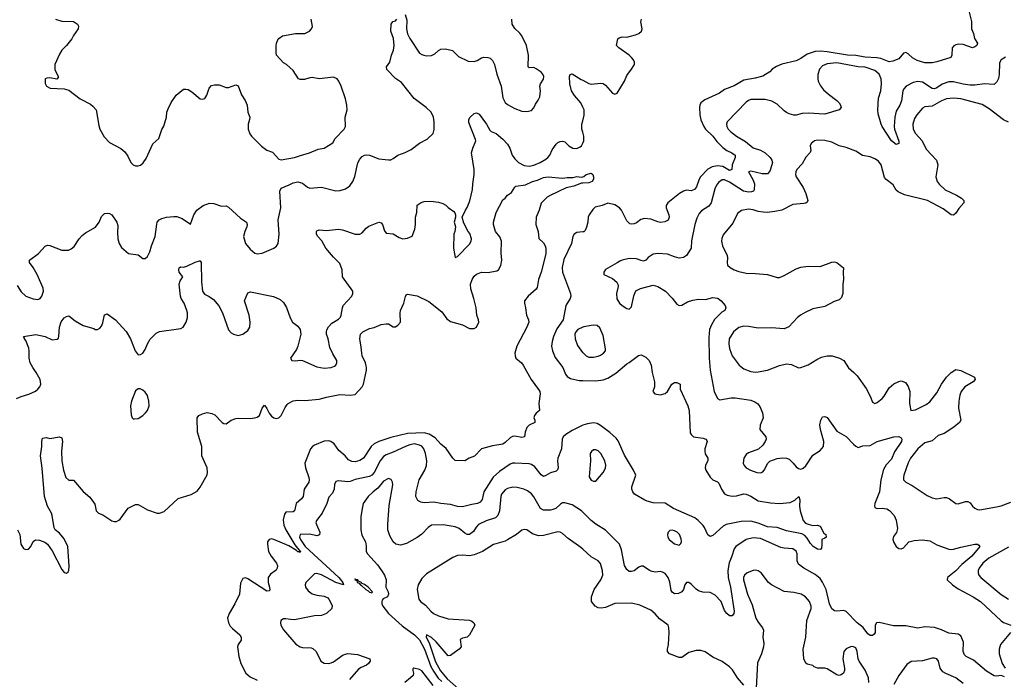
# Model space of a CAD drawing. Header units: inches. Extents: x 2001573 to 2220545, y 644482 to 846830.
# Tile 647 of 656: x 2145277 to 2153536, y 751238 to 756766. Entities that reach past the tile are written whole.
import ezdxf

# ---------------------------------------------------------------- set-up
doc = ezdxf.new("R2010")
doc.units = ezdxf.units.IN
doc.header["$MEASUREMENT"] = 0
doc.layers.add('C1745', color=7, linetype='Continuous')
doc.layers.add('C1755', color=7, linetype='Continuous')

msp = doc.modelspace()

# ---------------------------------------------------------------- linework, layer by layer
at = {"layer": 'C1745', "color": 5}
for points, elevation in [([(2148511.4, 756811.4), (2148523.6, 756763.6), (2148522.7, 756690), (2148528.7, 756648.7), (2148548.7, 756608.7), (2148630, 756486.7), (2148650, 756473.4), (2148668, 756468), (2148690, 756463.6), (2148730, 756466.5), (2148759.3, 756480.7), (2148790.8, 756509.2), (2148810, 756519.6), (2148850, 756523.1), (2148907.7, 756507.7), (2148958.3, 756458.3), (2149038.3, 756418.3), (2149090, 756416.5), (2149114.6, 756425.4), (2149150, 756447.6), (2149170, 756452.8), (2149204.7, 756450), (2149222.6, 756442.6), (2149244.2, 756424.2), (2149261.1, 756390), (2149279.5, 756310), (2149315.6, 756210), (2149330, 756110.8), (2149350, 756072.4), (2149370, 756056.5), (2149430, 756023.1), (2149490, 755999.5), (2149530, 755997), (2149570, 756006.4), (2149591.1, 756028.9), (2149602.3, 756057.7), (2149626.9, 756093.1), (2149639.2, 756120.8), (2149646.9, 756170), (2149641.3, 756210), (2149646.3, 756230), (2149671.4, 756268.6), (2149673.7, 756290), (2149665.3, 756310), (2149650, 756326.8), (2149610, 756354.7), (2149590, 756365.6), (2149550, 756362.7), (2149541.2, 756370), (2149546, 756470), (2149528, 756550), (2149488.7, 756630), (2149472.6, 756652.6), (2149430, 756693.3), (2149407.1, 756730), (2149404.2, 756770)], 260), ([(2145257.4, 754537.4), (2145290, 754485.5), (2145330, 754450.4), (2145390, 754427), (2145430, 754420.4), (2145450, 754430.5), (2145464.2, 754450), (2145476, 754490), (2145475.3, 754515.3), (2145423, 754630), (2145390, 754689.3), (2145359.3, 754730), (2145359.3, 754750), (2145434.5, 754805.5), (2145491.9, 754868.1), (2145510, 754875.5), (2145530, 754872.7), (2145630, 754834.4), (2145685.4, 754834.6), (2145710, 754844.9), (2145733.6, 754866.4), (2145776.2, 754930), (2145802, 754958), (2145830, 754980.5), (2145912.2, 755027.8), (2145944.5, 755070), (2145963.1, 755116.9), (2145990, 755141.6), (2146010, 755146), (2146030, 755142.4), (2146050, 755130.5), (2146093.4, 755070), (2146101.1, 755041.1), (2146097.6, 754982.4), (2146101.7, 754930), (2146110.3, 754890.3), (2146130, 754857.3), (2146190, 754807.7), (2146270, 754796), (2146310, 754766), (2146330, 754766), (2146350, 754782), (2146370, 754822), (2146382, 754870), (2146413, 754950), (2146426.3, 755053.7), (2146431.5, 755070), (2146447, 755090), (2146470, 755101.1), (2146510, 755111.3), (2146570, 755117.6), (2146595.8, 755115.8), (2146640.9, 755100.9), (2146710, 755052), (2146737, 755130), (2146762.4, 755170), (2146815.5, 755210), (2146870, 755228.2), (2146906.1, 755226.1), (2146970, 755203), (2147010, 755206.8), (2147030, 755194), (2147130, 755102.4), (2147178.8, 755070), (2147184.9, 755050), (2147182, 755030), (2147165.5, 754990), (2147155.5, 754950), (2147172.7, 754890), (2147210, 754843), (2147250, 754810.4), (2147270, 754804.9), (2147310, 754808.7), (2147410, 754850.5), (2147432.2, 754867.8), (2147445.6, 754890), (2147453.2, 754970), (2147444.4, 755090), (2147469, 755190), (2147458.6, 755330), (2147470, 755355.6), (2147538.8, 755381.2), (2147570, 755400.4), (2147610, 755406.5), (2147650, 755394.9), (2147690, 755363.7), (2147710, 755354.9), (2147810, 755363.6), (2147930, 755331.5), (2147965.2, 755334.8), (2148009.2, 755350), (2148046.6, 755373.4), (2148070.7, 755409.3), (2148088.3, 755451.7), (2148113.2, 755566.8), (2148130, 755598.4), (2148150, 755620.5), (2148170, 755630.6), (2148190, 755633.4), (2148210, 755630.5), (2148290, 755600.5), (2148370, 755590.5), (2148390, 755593), (2148410, 755601.6), (2148450, 755630.4), (2148510, 755652.2), (2148561.5, 755678.5), (2148629.7, 755730.3), (2148696.2, 755763.8), (2148746.2, 755813.8), (2148754.9, 755845.1), (2148754.7, 755910), (2148747.6, 755950), (2148727.7, 755990), (2148687.9, 756030), (2148586.1, 756106.1), (2148480.4, 756240.4), (2148430, 756274.7), (2148357.4, 756350), (2148353.3, 756370), (2148382.9, 756410), (2148395.9, 756470), (2148411.9, 756510), (2148418.2, 756550), (2148411.8, 756608.2), (2148389.8, 756670), (2148392.1, 756727.9), (2148408.2, 756751.8), (2148430, 756758), (2148442, 756770)], 260), ([(2145578, 756770), (2145630, 756754.9), (2145730, 756750.4), (2145762.8, 756730), (2145770, 756712), (2145766.8, 756690), (2145730, 756635.3), (2145715.3, 756604.7), (2145670.7, 756549.3), (2145631.3, 756510), (2145610, 756478), (2145571.3, 756390), (2145573.4, 756350), (2145600.7, 756290), (2145599.1, 756280.9), (2145590, 756269), (2145530, 756278), (2145504, 756276), (2145492, 756270), (2145491.6, 756231.6), (2145502, 756210), (2145531.6, 756191.6), (2145650, 756186.8), (2145690, 756174.8), (2145783.7, 756103.7), (2145870, 756057.6), (2145890, 756042.4), (2145917.6, 756010), (2145939.9, 755879.9), (2145950.4, 755850), (2145984.8, 755784.8), (2146030, 755736.3), (2146125.7, 755685.7), (2146158.3, 755658.3), (2146183.6, 755623.6), (2146210.2, 755570.2), (2146230, 755550.4), (2146250, 755541.1), (2146270, 755541.1), (2146292, 755548), (2146314.3, 755565.7), (2146338.2, 755601.8), (2146394.9, 755725.1), (2146443.7, 755770), (2146470, 755844.7), (2146487.2, 755872.8), (2146507.3, 755950), (2146511.8, 755990), (2146521.7, 756018.3), (2146546.5, 756073.5), (2146590, 756134.8), (2146650, 756184), (2146670, 756184.9), (2146690, 756180.5), (2146720.7, 756160.7), (2146790, 756102.8), (2146810, 756101), (2146830, 756106), (2146846.8, 756133.2), (2146867.5, 756192.5), (2146886, 756214), (2146910, 756220.7), (2146950, 756220.7), (2147010, 756198.8), (2147030, 756198.8), (2147090, 756221), (2147110, 756211.3), (2147136.7, 756136.7), (2147167.3, 756090), (2147184, 756050), (2147190.4, 755990), (2147206.4, 755950), (2147205.5, 755930), (2147194, 755890), (2147194, 755850), (2147207.3, 755810), (2147220.7, 755790), (2147306, 755706), (2147350, 755673), (2147396.7, 755656.7), (2147450, 755598.4), (2147470, 755590.6), (2147582, 755610), (2147631.3, 755628.7), (2147708.7, 755650), (2147779.5, 755680.5), (2147830, 755690.8), (2147904.7, 755735.3), (2147922.7, 755770), (2147999.7, 755850), (2148010.7, 755870), (2148006.9, 755950), (2148024, 756010), (2148022.3, 756050), (2148010, 756103.7), (2147973.6, 756210), (2147955.4, 756250), (2147940.5, 756270), (2147910, 756283.5), (2147790.2, 756269.8), (2147730, 756280.9), (2147710, 756279.7), (2147665.7, 756265.7), (2147630, 756265.7), (2147617.2, 756270), (2147570, 756342), (2147515.3, 756390), (2147490, 756405.2), (2147432.7, 756470), (2147427.8, 756490), (2147428.2, 756548.2), (2147431.3, 756570), (2147442.5, 756597.5), (2147451.5, 756610), (2147480.9, 756630), (2147590, 756650.3), (2147670, 756651.6), (2147707.6, 756670), (2147725.1, 756690), (2147733.2, 756710), (2147720.7, 756770)], 280), ([(2150000, 756034.6), (2149984, 756070), (2149931.3, 756130), (2149905.1, 756170), (2149891.5, 756230), (2149889.7, 756290.3), (2149893.2, 756306.8), (2149910, 756314), (2149985.8, 756265.8), (2150000, 756258.3)], 240), ([(2145250, 753590.4), (2145291, 753609), (2145353.6, 753626.4), (2145410, 753652.7), (2145429.7, 753670.3), (2145445.1, 753690), (2145453.3, 753710), (2145448, 753750), (2145416.9, 753810), (2145387.8, 753850), (2145366, 753890), (2145355.6, 753930), (2145356.9, 753990), (2145352.9, 754012.9), (2145330, 754078), (2145318, 754090), (2145318, 754098), (2145308.7, 754110), (2145411.7, 754128.3), (2145490, 754111.8), (2145550, 754082), (2145592.3, 754087.7), (2145602, 754098), (2145606.8, 754113.2), (2145611.8, 754190), (2145626.5, 754233.5), (2145650, 754266.8), (2145670, 754278.8), (2145690, 754284.7), (2145742, 754242), (2145810, 754202.4), (2145898, 754178), (2145910, 754170.8), (2145930, 754170.7), (2145950, 754181), (2145962.4, 754197.6), (2145975.1, 754224.9), (2145988.4, 754291.6), (2146010, 754302), (2146080.5, 754250), (2146170, 754153.4), (2146206, 754090), (2146244.9, 753990), (2146270, 753958), (2146290, 753961), (2146309.1, 753970.9), (2146330, 754002), (2146349.2, 754050), (2146371.9, 754088.1), (2146421.2, 754138.8), (2146450, 754153.4), (2146610, 754174), (2146630, 754178.8), (2146649.5, 754190.5), (2146674.7, 754230), (2146683.5, 754270), (2146683.9, 754310), (2146680.3, 754330), (2146656.9, 754390), (2146632.8, 754430), (2146627, 754450), (2146614.2, 754550), (2146622.8, 754577.2), (2146646, 754610), (2146615.1, 754650), (2146611.5, 754670), (2146614, 754686), (2146625.4, 754694.6), (2146650, 754693.4), (2146680.3, 754699.7), (2146750, 754734.4), (2146785.4, 754745.4), (2146790, 754746), (2146800.7, 754730), (2146801.3, 754570), (2146811.8, 754490), (2146826.5, 754466.5), (2146866.5, 754446.5), (2146901.6, 754421.6), (2146947.4, 754367.4), (2146979.6, 754310), (2147030, 754167.3), (2147050, 754142.4), (2147071, 754130), (2147110, 754120.4), (2147150, 754130.4), (2147190, 754160.3), (2147207.4, 754190), (2147210.6, 754230), (2147201, 754290), (2147163.7, 754410), (2147190, 754478), (2147213.6, 754486.4), (2147406.4, 754446.4), (2147461.1, 754421.1), (2147490, 754394.8), (2147513.8, 754353.8), (2147546.2, 754266.2), (2147566.8, 754230), (2147610, 754198), (2147630.5, 754170.5), (2147635.5, 754130), (2147610.3, 754029.7), (2147598.3, 754001.7), (2147548, 753930), (2147561, 753910), (2147590, 753906.4), (2147630, 753913.4), (2147650, 753910.5), (2147770, 753858), (2147830, 753846.3), (2147889.7, 753850.3), (2147917.2, 753862.8), (2147928.2, 753871.8), (2147938.4, 753890), (2147936.9, 753910), (2147904.5, 753964.5), (2147879.1, 754019.1), (2147865.1, 754090), (2147852, 754130), (2147849.8, 754150), (2147853.6, 754166.4), (2147867, 754193), (2147896.5, 754223.5), (2147950, 754256), (2147967.1, 754272.9), (2147974.8, 754290), (2147983.8, 754350), (2147990.9, 754370), (2148063, 754450), (2148072.8, 754470), (2148071.2, 754490), (2147983.9, 754610), (2147983, 754670), (2147962.7, 754722.7), (2147910, 754775.1), (2147845.6, 754850), (2147812.2, 754912.2), (2147777, 754950), (2147767.6, 754970), (2147765.6, 754990), (2147770, 754996.3), (2147790, 755004.4), (2147850, 755000.4), (2147950, 755010.4), (2147984.8, 755004.8), (2148090, 754968.2), (2148130, 754968), (2148150, 754979.1), (2148182.3, 755017.7), (2148204.7, 755035.3), (2148290, 755070.4), (2148310, 755064), (2148320.5, 755050), (2148337.3, 754997.3), (2148350, 754978), (2148410, 754971), (2148459.8, 754939.8), (2148490, 754931), (2148530, 754936), (2148570, 754951.3), (2148592, 755010), (2148598.4, 755050), (2148597.6, 755110), (2148607.3, 755150), (2148610, 755211.3), (2148644.8, 755235.2), (2148670, 755242), (2148724.5, 755244.5), (2148790, 755236.3), (2148825.2, 755225.2), (2148850.6, 755210.6), (2148870, 755191.3), (2148918, 755158), (2148926.4, 755146.4), (2148932, 755130), (2148932, 755110), (2148922.8, 755070), (2148931.3, 755030), (2148926, 754990), (2148918, 754970), (2148917.3, 754850), (2148930, 754774), (2148950, 754781), (2149050, 754884.9), (2149062.9, 754910), (2149067, 754930), (2149053.3, 754973.3), (2149039, 754990), (2149002, 755062), (2148988, 755110), (2149015.3, 755170), (2149030, 755192), (2149051.8, 755248.2), (2149076.1, 755343.9), (2149078, 755390), (2149089.8, 755470.2), (2149088.9, 755511.1), (2149065.8, 755650), (2149076.8, 755690), (2149102.2, 755750), (2149101.7, 755761.7), (2149043.7, 755903.7), (2149044.2, 755930), (2149056.5, 755950), (2149090, 755979.2), (2149110, 755986.5), (2149130, 755975.3), (2149191.8, 755890), (2149219.8, 755839.8), (2149231, 755830), (2149273.1, 755813.1), (2149330, 755765.3), (2149370, 755723.1), (2149387.9, 755690), (2149407.9, 755630), (2149430, 755600.3), (2149460.4, 755570), (2149510, 755543.1), (2149550, 755539.1), (2149590, 755547.8), (2149644, 755570), (2149690, 755597.1), (2149708.5, 755610), (2149723.5, 755630), (2149743.8, 755676.2), (2149776.6, 755723.4), (2149790, 755735.8), (2149810, 755745.3), (2149830, 755747), (2149850, 755741.6), (2149882.4, 755710), (2149916, 755690), (2149950, 755686.7), (2149978.7, 755701.3), (2149990, 755710.5), (2150000, 755730.6)], 240), ([(2150000, 755824), (2149992.7, 755850), (2149992.3, 755890), (2150000, 755919.1)], 240), ([(2145257.6, 752490), (2145278.7, 752450), (2145288.2, 752370), (2145310, 752334.8), (2145330, 752325.5), (2145350, 752328.4), (2145371.6, 752350), (2145390, 752391.3), (2145410, 752406.8), (2145444.5, 752404.5), (2145487.5, 752387.5), (2145510.4, 752370.4), (2145550, 752314.8), (2145630, 752157.3), (2145650, 752134), (2145670, 752126.8), (2145682.7, 752137.3), (2145689.4, 752150.6), (2145693.1, 752186.9), (2145680.4, 752350), (2145650, 752415.1), (2145610, 752461.6), (2145575.1, 752490), (2145566, 752506), (2145549.7, 752610), (2145543.5, 752630), (2145509.8, 752689.8), (2145486, 752770), (2145466.4, 753006.4), (2145452, 753110), (2145462.7, 753190), (2145462, 753230), (2145470, 753258.8), (2145503.5, 753263.5), (2145530, 753256), (2145610, 753270.4), (2145630, 753261), (2145636.4, 753230), (2145627.2, 753150), (2145630.3, 753070), (2145645, 752990), (2145665.7, 752930), (2145690, 752907.3), (2145730, 752906), (2145810, 752810.4), (2145865.3, 752765.3), (2145906.7, 752706.7), (2145919.5, 752650), (2145937.3, 752630), (2145975.1, 752615.1), (2146050, 752566.8), (2146070, 752560.7), (2146090, 752560.7), (2146109.5, 752570.5), (2146119.1, 752580.9), (2146187.7, 752672.3), (2146250, 752702.8), (2146270, 752702.8), (2146350, 752658.8), (2146430, 752631.3), (2146450, 752631.3), (2146490, 752644.7), (2146607.5, 752752.5), (2146714.5, 752785.5), (2146766, 752814), (2146791.5, 752848.5), (2146848.4, 752951.6), (2146852.8, 752970), (2146848.4, 753010), (2146804.7, 753110), (2146806, 753190), (2146767.4, 753310), (2146767, 753430), (2146779, 753450), (2146810, 753464), (2146850, 753474), (2146890, 753466.8), (2146914.4, 753454.4), (2146974.8, 753390), (2146990, 753381.6), (2147010, 753379.5), (2147051.5, 753408.5), (2147090, 753423.6), (2147113.2, 753426.8), (2147210, 753424.3), (2147250, 753428.5), (2147270, 753435.6), (2147288, 753450), (2147310, 753511.3), (2147330, 753534), (2147350, 753507.3), (2147368.5, 753468.5), (2147390, 753442.4), (2147410, 753428.2), (2147430, 753423.8), (2147450, 753428.2), (2147470, 753448), (2147502.9, 753517.1), (2147520, 753540), (2147530, 753550.3), (2147570, 753571.8), (2147610, 753576.5), (2147670, 753574), (2147790, 753585.7), (2147850, 753603.1), (2147963.4, 753623.4), (2148050, 753619.5), (2148090, 753624), (2148149.6, 753690), (2148160.5, 753710), (2148185.7, 753830), (2148186.6, 753850), (2148177.9, 753890), (2148150.5, 753950), (2148145.9, 753970), (2148142.3, 754022.3), (2148129.6, 754090), (2148135.1, 754130), (2148155.1, 754150), (2148210, 754179.3), (2148250, 754185.5), (2148310, 754212.2), (2148350, 754218.4), (2148370, 754216.4), (2148410.6, 754190.6), (2148430, 754190.6), (2148450, 754204.9), (2148470, 754232), (2148467.6, 754307.6), (2148472, 754330), (2148499.8, 754390), (2148513.6, 754446.4), (2148520.1, 754459.9), (2148530, 754466.8), (2148610, 754453.1), (2148710, 754403.1), (2148818.2, 754318.2), (2148860.4, 754260.4), (2148890, 754237), (2148990, 754208.9), (2149050, 754178.7), (2149090, 754177), (2149110, 754188.5), (2149129.7, 754230), (2149126.9, 754250), (2149112.2, 754290), (2149106.2, 754350), (2149087.4, 754430), (2149061.4, 754510), (2149058.3, 754550), (2149072.8, 754590), (2149090, 754615.8), (2149110, 754633.4), (2149150, 754650.3), (2149207.8, 754647.8), (2149278, 754662), (2149293.7, 754670), (2149314.2, 754705.8), (2149321.1, 754750), (2149314.8, 754810), (2149318, 754910), (2149305.2, 754945.2), (2149268.8, 754990), (2149252.6, 755050), (2149251.3, 755070), (2149274, 755150), (2149330, 755256), (2149350, 755271), (2149370, 755294.8), (2149402.5, 755317.5), (2149430, 755362.8), (2149439, 755370), (2149518.9, 755381.1), (2149579.3, 755410), (2149619.8, 755420.2), (2149670, 755443.7), (2149710.3, 755450.3), (2149830, 755437.1), (2149870, 755444.4), (2149917, 755443), (2149950, 755451.3), (2149990, 755446), (2150000, 755449)], 220), ([(2150000, 755396.3), (2149990, 755396), (2149924.7, 755370), (2149862.2, 755357.8), (2149725.8, 755294.2), (2149701.4, 755278.6), (2149651.1, 755228.9), (2149635.6, 755170), (2149609.2, 755110.8), (2149605.6, 755050), (2149626.7, 754990), (2149632, 754932), (2149670, 754894.9), (2149684.3, 754870), (2149690.1, 754850.1), (2149690, 754805.2), (2149652.6, 754650), (2149630.1, 754590), (2149618.3, 754521.7), (2149610, 754507.1), (2149540.9, 754450), (2149512.2, 754410), (2149510.4, 754390), (2149520.9, 754350), (2149528.9, 754290), (2149545.3, 754250), (2149547.2, 754230), (2149531.6, 754190), (2149445.8, 754030), (2149431.7, 753970), (2149432, 753950), (2149439.3, 753930), (2149485.5, 753890), (2149501.6, 753870), (2149567, 753750), (2149630, 753667.3), (2149639.5, 753650), (2149643.1, 753630), (2149630.4, 753550), (2149636, 753490), (2149610, 753468.7), (2149596, 753450), (2149591, 753430), (2149598, 753410), (2149598.8, 753390), (2149550, 753367.3), (2149531.6, 753348.4), (2149517.6, 753310), (2149510.4, 753269.6), (2149490, 753265.1), (2149430, 753274.7), (2149410, 753273.3), (2149390, 753262.4), (2149350, 753221.6), (2149330.2, 753209.8), (2149244.3, 753195.7), (2149151.2, 753168.8), (2149092.1, 753107.9), (2149048.6, 753091.4), (2149010, 753069.3), (2148930, 753072.7), (2148910, 753092), (2148853.1, 753173.1), (2148810, 753209.7), (2148761.6, 753261.6), (2148711.9, 753291.9), (2148670, 753303.6), (2148530, 753297.7), (2148390, 753263.6), (2148290, 753232), (2148251.1, 753210), (2148226.4, 753190), (2148161.5, 753090), (2148130, 753072.4), (2148090, 753060.7), (2148061.8, 753061.8), (2148036.2, 753076.2), (2148006, 753110), (2147955, 753155), (2147915.5, 753210), (2147887.8, 753230), (2147870, 753236.1), (2147830, 753234.2), (2147750, 753200.8), (2147733.2, 753190), (2147717.4, 753170), (2147668.8, 753050), (2147673.2, 753010), (2147701.5, 752930), (2147704.3, 752910), (2147701.6, 752890), (2147664.7, 752830), (2147655.8, 752770), (2147642.3, 752750), (2147597.2, 752710), (2147581.6, 752650), (2147570, 752642), (2147510, 752639.5), (2147498.9, 752621.1), (2147487.1, 752572.9), (2147492.6, 752530), (2147510.8, 752490), (2147585.7, 752365.7), (2147633.2, 752306.8), (2147630, 752300.7), (2147625.6, 752305.6), (2147610, 752305.9), (2147598.4, 752318.4), (2147535.1, 752355.1), (2147410, 752408.2), (2147390, 752413.7), (2147370.3, 752409.7), (2147357, 752390), (2147354.6, 752370), (2147365.2, 752310), (2147385.4, 752270), (2147430.1, 752210.1), (2147439.2, 752190), (2147438.2, 752170), (2147427.3, 752152.7), (2147380, 752120), (2147361.2, 752090), (2147360.7, 752050), (2147373.4, 752010), (2147374.7, 751985.3), (2147370, 751978), (2147350, 751976.3), (2147190, 752079.7), (2147170, 752087.3), (2147150, 752083.7), (2147130, 752042), (2147120.3, 751950), (2147082.8, 751870), (2147033.8, 751790), (2147020.3, 751750), (2147030, 751710.8), (2147043.7, 751683.7), (2147062.2, 751662.2), (2147122.4, 751610), (2147134.6, 751590), (2147134, 751566), (2147110.5, 751530), (2147103.8, 751510), (2147106, 751490), (2147115.8, 751430), (2147132.2, 751370), (2147174, 751290), (2147210, 751259.5), (2147270, 751230.3)], 220), ([(2150000, 754988.4), (2149950, 754983.7), (2149927.7, 754970), (2149918, 754950), (2149906.7, 754890), (2149842.3, 754757.7), (2149828.2, 754690), (2149830.2, 754650.2), (2149897.4, 754470), (2149900.3, 754450), (2149894.4, 754430), (2149857.6, 754370), (2149834.7, 754250), (2149783.5, 754176.5), (2149755.9, 754110), (2149743.2, 754070), (2149739, 754030), (2149746.7, 753990), (2149770, 753935.5), (2149833.1, 753850), (2149855.3, 753795.3), (2149870, 753774.4), (2149898.2, 753758.2), (2149970, 753743.5), (2150000, 753742.4)], 240), ([(2150000, 754188.1), (2149959.5, 754170), (2149941.3, 754150), (2149934.4, 754130), (2149936.2, 754090), (2149956.5, 754036.5), (2149998, 753978), (2150000, 753976.2)], 260), ([(2150000, 753366.8), (2149990, 753363.5), (2149910, 753323.5), (2149857, 753290), (2149834.9, 753270), (2149826.3, 753250), (2149821.7, 753170), (2149791.6, 753090), (2149789, 753070), (2149793.4, 753010), (2149787.4, 752992.6), (2149777.1, 752982.9), (2149730, 752968.5), (2149690, 752945.1), (2149670, 752938.7), (2149650, 752951.5), (2149597.6, 753017.6), (2149570, 753037.4), (2149550, 753043.1), (2149430, 753049.7), (2149410, 753048.5), (2149390, 753041), (2149301.5, 752978.5), (2149247.8, 752932.2), (2149170.2, 752810), (2149155.1, 752744.9), (2149139.1, 752720.9), (2149116, 752710), (2149070, 752703.7), (2148990, 752684), (2148950, 752684.6), (2148890, 752703.5), (2148810, 752709.8), (2148750, 752721.1), (2148670, 752715.8), (2148642, 752722), (2148616.8, 752736.8), (2148599.8, 752770), (2148601.8, 752810), (2148628.8, 752910), (2148674.2, 752990), (2148689.8, 753030), (2148691.5, 753070), (2148680.7, 753130), (2148667, 753170), (2148650.3, 753190.3), (2148630, 753201.4), (2148589.9, 753209.9), (2148550, 753202.9), (2148513.1, 753190), (2148410, 753141.2), (2148350, 753118.5), (2148330, 753104.8), (2148301.8, 753070), (2148251.4, 752970), (2148230, 752947.9), (2148210, 752937.5), (2148090.9, 752910.9), (2148050, 752896.2), (2148030, 752893.7), (2147950, 752900.5), (2147930, 752894.5), (2147917.6, 752870), (2147914, 752830), (2147902.3, 752797.7), (2147870, 752763.7), (2147852.9, 752710), (2147815.3, 752630), (2147765.8, 752570), (2147762.6, 752550), (2147765.9, 752534.1), (2147793.5, 752470), (2147792.7, 752447.3), (2147770, 752440.3), (2147710, 752452.7), (2147628.7, 752450), (2147623.9, 752430), (2147632.3, 752410), (2147671.9, 752350), (2147953.3, 752090), (2147988.8, 752050), (2147993.4, 752030), (2147929.9, 752049.9), (2147810, 752114.2), (2147770, 752125.3), (2147750, 752120.5), (2147678, 752050), (2147670.5, 752030), (2147675.5, 752010), (2147698, 751978), (2147730, 751954.4), (2147770, 751942), (2147830, 751934.9), (2147860.5, 751920.5), (2147871, 751910), (2147897.1, 751857.1), (2147896.3, 751830), (2147850.2, 751789.8), (2147810, 751772), (2147750, 751768.6), (2147583, 751737), (2147550, 751737.7), (2147510, 751745.4), (2147490, 751743), (2147468.4, 751730), (2147464.2, 751710), (2147468.8, 751690), (2147490, 751653), (2147593.3, 751533.3), (2147630, 751510.4), (2147650, 751504.9), (2147721.6, 751501.6), (2147737, 751497), (2147763, 751470), (2147803.8, 751390), (2147830, 751372.4), (2147870, 751370.4), (2147890, 751374.9), (2147910, 751384.2), (2147990, 751443.6), (2148030, 751454.9), (2148110, 751445.2), (2148214.8, 751410), (2148218, 751390), (2148203.7, 751370), (2148185.4, 751354.6), (2148142.8, 751337.2), (2148118.5, 751321.5), (2148043.6, 751236.4)], 240), ([(2150000, 752639.7), (2149990, 752649.7), (2149910, 752698.9), (2149850, 752715.8), (2149830, 752715.8), (2149813.3, 752706.7), (2149773.1, 752670), (2149750, 752659.8), (2149730, 752655.4), (2149670, 752656.2), (2149644.5, 752670), (2149590, 752766.9), (2149570, 752790.9), (2149537, 752817), (2149506.6, 752830), (2149450, 752845.5), (2149412.2, 752847.8), (2149370, 752837.2), (2149350, 752824.4), (2149319.6, 752790), (2149312.3, 752770), (2149301, 752650), (2149288.4, 752610), (2149268.9, 752590), (2149190, 752566.9), (2149126, 752534), (2149105.9, 752514.1), (2149082.3, 752477.7), (2149050, 752452.6), (2149030, 752452.6), (2149010, 752463.5), (2148962.3, 752502.3), (2148930, 752515.9), (2148830, 752532.7), (2148731.9, 752528.1), (2148703.1, 752510), (2148650, 752453), (2148610, 752426), (2148523, 752377), (2148470, 752362), (2148431, 752371), (2148410, 752389.6), (2148380.9, 752440.9), (2148366.4, 752490), (2148364.4, 752535.6), (2148375.4, 752695.4), (2148407.5, 752867.5), (2148405.1, 752890), (2148393.2, 752913.2), (2148370, 752921.3), (2148330, 752898.9), (2148280.9, 752839.1), (2148241.7, 752810), (2148200.3, 752770), (2148159.5, 752710), (2148148.9, 752670), (2148139.3, 752600.7), (2148137.3, 752490), (2148146.4, 752446.4), (2148178.7, 752390), (2148184.7, 752355.3), (2148183.8, 752310), (2148193.4, 752290), (2148277.2, 752197.2), (2148312.7, 752150), (2148337.1, 752110), (2148350.4, 752070), (2148348.8, 752010), (2148367.4, 751970), (2148371.5, 751950), (2148362.4, 751930), (2148327.3, 751912.7), (2148318.3, 751901.7), (2148313.7, 751890), (2148314.4, 751870), (2148322.5, 751850), (2148371.3, 751790), (2148486.4, 751686.4), (2148590, 751608.9), (2148630, 751569.1), (2148672.4, 751490), (2148726.1, 751346.1), (2148746.8, 751306.8), (2148788.3, 751248.3), (2148817.9, 751217.9)], 260), ([(2150000, 752328.1), (2149983.2, 752343.2), (2149878.3, 752418.3), (2149830, 752460.5), (2149810, 752471.2), (2149790, 752474.7), (2149670, 752444), (2149630, 752440.4), (2149577.6, 752457.6), (2149530, 752489.4), (2149510, 752492.3), (2149490, 752486.6), (2149443, 752450), (2149370, 752405.3), (2149350, 752395.6), (2149251.4, 752368.6), (2149160.5, 752310), (2149090, 752280.3), (2149050, 752271.7), (2148990, 752277.2), (2148950, 752275.8), (2148910, 752259.7), (2148690, 752122), (2148650, 752082.4), (2148620.9, 752030), (2148610.3, 751990), (2148624.9, 751910), (2148639.1, 751890), (2148680.3, 751860.3), (2148724.4, 751810), (2148748, 751790), (2148790, 751770.3), (2148870, 751744.4), (2149050, 751732.4), (2149070, 751724), (2149086.8, 751710), (2149094, 751690), (2149051, 751609), (2149030, 751591.5), (2148990, 751582.4), (2148973, 751570), (2148981.3, 751510), (2148962.8, 751490), (2148890, 751437.2), (2148870, 751433.1), (2148770.8, 751550.8), (2148730, 751587.8), (2148690, 751609.3), (2148686.8, 751593.2), (2148714, 751534), (2148764.6, 751384.6), (2148807.4, 751307.4), (2148862.3, 751242.3), (2148957.3, 751157.3)], 280), ([(2148746, 751186), (2148650, 751309.7), (2148630, 751319.7), (2148582, 751330), (2148576, 751324), (2148574, 751310), (2148580.5, 751290), (2148576.3, 751270), (2148556.3, 751250), (2148506.8, 751210)], 260)]:
    msp.add_lwpolyline(points, dxfattribs=dict(at, elevation=elevation))
for points, elevation in [([(2146270, 753673.2), (2146250, 753655.3), (2146216, 753570), (2146207.8, 753530), (2146213.4, 753453.4), (2146221, 753430), (2146230, 753421), (2146239.8, 753419.8), (2146270, 753424), (2146311.4, 753448.6), (2146333.2, 753470), (2146350, 753491.3), (2146362, 753530), (2146361.3, 753570), (2146350, 753616), (2146330, 753644.5), (2146310, 753662), (2146287.3, 753672.7)], 240), ([(2148090, 752079), (2148088, 752070), (2148105.8, 752065.8), (2148109.3, 752050), (2148124.6, 752044.6), (2148130, 752034.9), (2148134.6, 752034.6), (2148134, 752030), (2148144.8, 752024.8), (2148179.6, 751990), (2148199.4, 751979.4), (2148210, 751967.8), (2148230, 751962.4), (2148236.3, 751970), (2148199.7, 752010), (2148170, 752032.9), (2148144.4, 752044.4), (2148143.6, 752050), (2148120.3, 752060.3), (2148114.7, 752070), (2148093.3, 752073.3)], 260)]:
    msp.add_lwpolyline(points, close=True, dxfattribs=dict(at, elevation=elevation))
at = {"layer": 'C1755', "color": 5}
for points, elevation in [([(2153241, 756830), (2153262, 756750), (2153262, 756690), (2153278, 756650), (2153286, 756610), (2153310.4, 756570), (2153304.4, 756550), (2153290, 756538), (2153270, 756531.3), (2153190, 756558.5), (2153150, 756561), (2153130, 756556.9), (2153112.6, 756547.4), (2153097.6, 756530), (2153096.5, 756470), (2153087.3, 756450), (2152970, 756412.7), (2152930, 756404.4), (2152870, 756405.2), (2152804.9, 756424.9), (2152766.5, 756446.5), (2152730, 756479.7), (2152710, 756491.5), (2152690, 756485.2), (2152650, 756439), (2152600.7, 756419.3), (2152570, 756412.3), (2152499.9, 756439.9), (2152467.7, 756447.7), (2152368.5, 756451.5), (2152290, 756466.5), (2152219.3, 756470), (2152050, 756497), (2151990, 756501.9), (2151950, 756499.1), (2151883.3, 756476.7), (2151830, 756442.2), (2151790, 756422.6), (2151670, 756392.6), (2151624.5, 756375.5), (2151590, 756352.3), (2151568.4, 756330), (2151510, 756293.8), (2151445, 756275), (2151350, 756260.3), (2151270, 756212.1), (2151190, 756181), (2151148.2, 756150), (2151025.3, 756094.7), (2150991.6, 756070), (2150981.2, 756050), (2150978.4, 756030), (2150981, 755970), (2150990, 755926.4), (2151016, 755870), (2151030.2, 755850), (2151090, 755790.2), (2151125.1, 755745.1), (2151174.6, 755694.6), (2151209.1, 755669.1), (2151250, 755649.2), (2151277.3, 755630), (2151279.3, 755610), (2151252.8, 755550), (2151250, 755509.4), (2151230, 755501.5), (2151175.3, 755535.3), (2151130, 755542), (2151086.4, 755533.6), (2151050, 755512.2), (2150988, 755450), (2150976.9, 755430), (2150955.3, 755364.7), (2150937.9, 755342.1), (2150910, 755332.2), (2150870, 755336.3), (2150843.7, 755330), (2150811.7, 755310), (2150714.9, 755230), (2150700.4, 755210), (2150698.7, 755190), (2150722, 755130), (2150723.8, 755110), (2150715.1, 755084.9), (2150687.8, 755072.2), (2150652.1, 755067.9), (2150630, 755070.8), (2150570, 755095.4), (2150519, 755101), (2150487.4, 755092.6), (2150450, 755063.5), (2150430, 755054.7), (2150410, 755051.3), (2150394.5, 755054.5), (2150370, 755081.6), (2150325.8, 755170), (2150307.4, 755190), (2150270, 755214.6), (2150210, 755227.4), (2150164, 755210), (2150105.1, 755194.9), (2150083.6, 755176.4), (2150053.6, 755130), (2150046, 755110), (2150042.8, 755070), (2150032.6, 755027.4), (2150019.2, 755000.8), (2150010, 754989.3), (2150000, 754988.4)], 240), ([(2150000, 756258.3), (2150050, 756232), (2150070, 756227.2), (2150150, 756234.4), (2150170, 756230.4), (2150190, 756216.3), (2150250, 756150.8), (2150270, 756141), (2150290, 756151), (2150349.2, 756250), (2150370, 756298), (2150409.5, 756350.5), (2150432.7, 756390), (2150432.7, 756410), (2150426, 756430), (2150409.4, 756450), (2150389.3, 756470), (2150304, 756530), (2150284, 756550), (2150293.6, 756606.4), (2150305.4, 756614.6), (2150330, 756621.6), (2150370, 756621.1), (2150441.4, 756638.6), (2150469.3, 756650), (2150492.3, 756670), (2150497.6, 756690), (2150488.3, 756748.3), (2150492.8, 756770)], 240), ([(2153546.9, 756453.1), (2153510.3, 756429.7), (2153494.4, 756405.6), (2153491.8, 756308.2), (2153485.8, 756274.2), (2153474.4, 756245.6), (2153450, 756222), (2153370, 756229.8), (2153290, 756217.9), (2153250, 756219), (2153190, 756226.7), (2153110, 756244.7), (2153070, 756244.7), (2153013.7, 756226.3), (2152970, 756195), (2152950, 756187.2), (2152930, 756190.8), (2152850, 756241.8), (2152810, 756248.2), (2152770, 756238.9), (2152713.8, 756210), (2152695.2, 756190), (2152684.6, 756170), (2152673.8, 756086.2), (2152660.7, 756050), (2152630, 755998.7), (2152616.8, 755950), (2152612.1, 755872.1), (2152615, 755850), (2152652.1, 755747.9), (2152650, 755728.7), (2152630, 755719.3), (2152590, 755752.3), (2152511.6, 755870), (2152501.8, 755890), (2152478.2, 755978.2), (2152474, 756010), (2152479.5, 756110), (2152499.6, 756170), (2152506.7, 756230), (2152504, 756270), (2152485.8, 756310), (2152450, 756339.9), (2152370, 756369.2), (2152310, 756372.2), (2152130, 756404.3), (2152050, 756397.3), (2152010, 756379.8), (2151987, 756353), (2151971.8, 756308.2), (2151971, 756271), (2151975.6, 756250), (2151993.2, 756213.2), (2152018.9, 756178.9), (2152061.1, 756141.1), (2152131.7, 756090), (2152150.3, 756070), (2152163.1, 756050), (2152167.7, 756030), (2152150.8, 756010), (2152030, 755974.3), (2151890, 755984.1), (2151839.9, 755980.1), (2151790, 755966.6), (2151770, 755966.6), (2151730, 755976.9), (2151710, 755988.4), (2151690, 756002), (2151630, 756059.2), (2151584.9, 756084.9), (2151530, 756098.5), (2151410, 756096.2), (2151390, 756089.8), (2151370, 756075), (2151212.2, 755910), (2151205.7, 755890), (2151209, 755870), (2151220.3, 755850), (2151239.6, 755830), (2151290.3, 755790), (2151365.1, 755745.1), (2151430, 755692.7), (2151490, 755673.9), (2151529.1, 755650), (2151573.2, 755610), (2151586.9, 755590), (2151590.8, 755570), (2151587.1, 755550), (2151570, 755497), (2151550, 755473.3), (2151504.8, 755475.2), (2151410, 755496.8), (2151390.7, 755490), (2151427.3, 755427.3), (2151440.6, 755390), (2151438.6, 755341.4), (2151431.7, 755330), (2151416.5, 755323.5), (2151390, 755321.3), (2151349.1, 755329.1), (2151230, 755405.4), (2151190, 755423.2), (2151170, 755423.1), (2151138.7, 755401.3), (2151121.4, 755378.6), (2151108, 755350), (2151078.3, 755230), (2151056.4, 755203.6), (2150996.2, 755163.8), (2150977.8, 755142.2), (2150956, 755104), (2150940.1, 755050), (2150911.5, 754911.5), (2150909, 754851), (2150870.2, 754789.8), (2150846.4, 754773.6), (2150810, 754768.5), (2150770, 754777.6), (2150710, 754800.4), (2150630, 754807.8), (2150590, 754800.7), (2150550, 754772.3), (2150530.4, 754749.6), (2150510, 754743.7), (2150490, 754746.6), (2150450, 754762.7), (2150390, 754765.6), (2150330, 754751.8), (2150310, 754742.9), (2150290, 754727.6), (2150190, 754672.7), (2150176, 754650), (2150178, 754630), (2150250, 754598), (2150287, 754567), (2150294.4, 754550), (2150295.8, 754530), (2150284.2, 754470), (2150286.6, 754426.6), (2150309.3, 754389.3), (2150330, 754370.4), (2150370, 754344.9), (2150390, 754340.5), (2150410, 754358.8), (2150428.6, 754451.4), (2150446.1, 754493.9), (2150485.6, 754514.4), (2150590, 754541.3), (2150630, 754530.3), (2150693.4, 754490), (2150750, 754433.4), (2150790, 754382.8), (2150810, 754370.7), (2150830, 754372.7), (2150879.2, 754400.8), (2150923.9, 754416.1), (2150970, 754424), (2151030, 754420.3), (2151090, 754436.5), (2151130, 754432), (2151144.4, 754424.4), (2151162, 754410), (2151193.4, 754370), (2151198.8, 754350), (2151190.8, 754330), (2151166.3, 754313.7), (2151105.8, 754254.2), (2151079.1, 754210), (2151064, 754170), (2151057.2, 754102.8), (2151060.9, 753930), (2151069.2, 753830), (2151102.4, 753650), (2151131, 753590), (2151150, 753579.1), (2151243.8, 753596.2), (2151277.7, 753597.7), (2151410, 753577.3), (2151443.7, 753563.7), (2151467.9, 753547.9), (2151484.2, 753524.2), (2151506.7, 753470), (2151512.4, 753430), (2151487.7, 753367.7), (2151484, 753330), (2151534.8, 753270), (2151538.8, 753250), (2151530.7, 753230), (2151510, 753201.2), (2151474.2, 753165.8), (2151390, 753136.9), (2151370, 753122), (2151350.4, 753090), (2151345.7, 753050), (2151353.7, 753030), (2151370.4, 753010), (2151406, 752990), (2151461, 752970), (2151492.9, 752967.1), (2151510, 752976.4), (2151522.4, 752990), (2151552.2, 753047.8), (2151570, 753066), (2151630, 753088.5), (2151674.2, 753094.2), (2151710, 753090.4), (2151730, 753081.6), (2151764.9, 753050), (2151790, 753017.3), (2151810, 753004), (2151830, 752999.1), (2151850, 753008), (2151870, 753028), (2151930, 753115.8), (2151990, 753154.9), (2152020.5, 753190), (2152021.7, 753230), (2151995.1, 753330), (2151989.7, 753370), (2151997, 753410), (2152010, 753438.8), (2152030, 753440.7), (2152050, 753430.6), (2152130, 753316.4), (2152210, 753272.9), (2152270, 753208.2), (2152290, 753190.5), (2152310, 753180.5), (2152350, 753193.7), (2152410, 753196), (2152470, 753232), (2152610, 753270.3), (2152651.9, 753271.9), (2152670, 753261), (2152675.5, 753250), (2152672.2, 753230), (2152616.2, 753143.8), (2152590, 753081.6), (2152543.9, 753036.1), (2152523.3, 752996.7), (2152501.2, 752910), (2152489, 752810), (2152450.4, 752710), (2152446, 752690), (2152450, 752678), (2152468.4, 752668.4), (2152510, 752672.2), (2152550, 752666), (2152573, 752653), (2152613.4, 752610), (2152630, 752572), (2152638.8, 752501.2), (2152632.7, 752467.3), (2152605.2, 752434.8), (2152602, 752410), (2152610, 752384.7), (2152630, 752351.3), (2152650, 752334.8), (2152670, 752330.8), (2152690, 752340.7), (2152735.3, 752390), (2152779.7, 752400.3), (2152850, 752406.7), (2152910, 752398.4), (2152970, 752364.9), (2153069.2, 752329.2), (2153086.8, 752326.8), (2153110, 752328), (2153170, 752346.3), (2153290, 752370.4), (2153310.5, 752370.5), (2153322.8, 752362.8), (2153330.4, 752350), (2153264.6, 752270), (2153180.8, 752199.2), (2153130, 752146), (2153060.7, 752090), (2153057.3, 752070), (2153101.1, 752030), (2153150, 751995), (2153273.7, 751930), (2153337.4, 751890), (2153510, 751726.7), (2153530, 751714), (2153590.6, 751690)], 260), ([(2153570, 755907.8), (2153530, 755926.3), (2153410, 756018), (2153350, 756054.6), (2153170, 756103.2), (2153110, 756109), (2153050, 756102.6), (2153010, 756085.8), (2152930, 756041), (2152870, 756036.4), (2152850, 756025.1), (2152803.2, 755970), (2152782.9, 755937.1), (2152769.4, 755890), (2152771.8, 755850), (2152790, 755812.9), (2152845.8, 755750), (2152880.4, 755680.4), (2152967.8, 755587.8), (2152977.4, 755550), (2152962.8, 755450), (2152971.8, 755410), (2152988.5, 755388.5), (2153040.4, 755340.4), (2153135.8, 755295.8), (2153176.3, 755270), (2153196.3, 755250), (2153197.3, 755230), (2153155.6, 755184.4), (2153130, 755145.1), (2153110, 755127), (2153090, 755131.6), (2153021.7, 755181.7), (2152892.1, 755252.1), (2152698.8, 755298.8), (2152644.2, 755324.2), (2152630, 755337), (2152602.6, 755382.6), (2152545.6, 755425.6), (2152530, 755442.7), (2152502, 755550), (2152479.3, 755579.3), (2152450, 755601.3), (2152410, 755617.4), (2152347.1, 755627.1), (2152290, 755664.5), (2152210, 755694), (2152150, 755709.6), (2152090, 755740.4), (2152030, 755752.9), (2151970, 755755.3), (2151944, 755750), (2151916.4, 755730), (2151908.7, 755710), (2151912.4, 755670), (2151906.2, 755653.8), (2151870, 755613.2), (2151841.4, 755558.6), (2151797, 755510), (2151786.3, 755490), (2151783.6, 755470), (2151788.9, 755450), (2151850, 755359.3), (2151871.6, 755310), (2151888.1, 755251.9), (2151882.4, 755237.6), (2151871.7, 755228.3), (2151855.1, 755224.9), (2151761.8, 755218.2), (2151670, 755170.9), (2151610, 755157.8), (2151550, 755151.6), (2151513.3, 755153.3), (2151470, 755158.7), (2151430, 755172.1), (2151390, 755177.7), (2151332.1, 755167.9), (2151297.6, 755142.4), (2151258.2, 755061.8), (2151177.6, 754962.4), (2151166.3, 754933.7), (2151162.8, 754910), (2151173.1, 754870), (2151210.3, 754790), (2151213.7, 754770), (2151210.4, 754730), (2151214.9, 754710), (2151235.5, 754690), (2151270, 754670.3), (2151310, 754656.5), (2151370, 754641.7), (2151450, 754640.3), (2151550, 754630.3), (2151630, 754605.3), (2151650, 754605.3), (2151690, 754621.3), (2151790, 754678.7), (2151828.4, 754691.6), (2151890, 754699.3), (2151990, 754697.6), (2152090, 754733.7), (2152110, 754735.8), (2152130, 754730.4), (2152186.4, 754686.4), (2152183, 754650), (2152188.2, 754590), (2152181.5, 754550), (2152182, 754470), (2152170, 754437.2), (2152150, 754418), (2152110, 754405.6), (2152030, 754363.1), (2151930, 754343.9), (2151866.6, 754313.4), (2151826.4, 754290), (2151802.4, 754270), (2151728.7, 754191.3), (2151690, 754175.1), (2151582.5, 754182.5), (2151470, 754180.2), (2151390, 754195.4), (2151350, 754197.8), (2151310, 754187.2), (2151265.7, 754150), (2151227.5, 754090), (2151224.1, 754050), (2151231.3, 754010), (2151243.6, 753970), (2151254.6, 753950), (2151312, 753872), (2151350, 753840.3), (2151410, 753818.2), (2151450, 753812.4), (2151470, 753814.7), (2151550, 753828.1), (2151650, 753867.8), (2151710, 753882.6), (2151750, 753876.4), (2151810, 753848.4), (2151830, 753850.5), (2151890, 753873.4), (2151962.3, 753917.7), (2152003.5, 753936.5), (2152050, 753950.2), (2152090.8, 753950), (2152153.4, 753930), (2152189.2, 753909.2), (2152228.1, 753848.1), (2152274.9, 753810), (2152301.3, 753781.3), (2152375.8, 753675.8), (2152410.2, 753610.2), (2152430, 753560.7), (2152450, 753548), (2152470, 753556.4), (2152510, 753590.4), (2152528, 753610), (2152570, 753679.3), (2152610, 753714.9), (2152650, 753734.9), (2152670, 753738), (2152705.8, 753725.8), (2152730, 753691), (2152744.4, 753650), (2152741.1, 753550), (2152751.3, 753491.3), (2152790, 753497.1), (2152879.5, 753540.5), (2152910, 753563.1), (2152970, 753638.4), (2153008.8, 753710), (2153050, 753770.3), (2153090, 753808.8), (2153130, 753834.4), (2153170, 753826), (2153286, 753770), (2153290.4, 753750), (2153275.3, 753730), (2153205.7, 753690), (2153174.9, 753650), (2153161.6, 753618.4), (2153153.1, 753570), (2153152, 753510), (2153170.4, 753410), (2153159.5, 753390), (2153112, 753350), (2153030, 753298.8), (2152980.2, 753279.8), (2152930, 753237.7), (2152870, 753218.7), (2152810, 753168.7), (2152750, 753091.1), (2152730, 753053.3), (2152694.4, 752950), (2152689, 752930), (2152690.3, 752910), (2152709.3, 752889.3), (2152762.8, 752862.8), (2152890, 752778.7), (2152930, 752758.7), (2152970, 752750.3), (2153030, 752762.6), (2153050, 752761.2), (2153075.8, 752750), (2153130, 752711.8), (2153150, 752708.8), (2153210, 752727), (2153230, 752728.2), (2153250, 752717.3), (2153267.7, 752690), (2153290, 752672.7), (2153310, 752662), (2153330, 752658.7), (2153470, 752682), (2153510, 752691.3), (2153590, 752721.1)], 280), ([(2150000, 755919.1), (2150012.8, 755967.2), (2150011.1, 756010), (2150000, 756034.6)], 240), ([(2150000, 755730.6), (2150009.7, 755750), (2150009.7, 755789.7), (2150000, 755824)], 240), ([(2150000, 755449), (2150010, 755452), (2150028, 755470), (2150070, 755481), (2150084.7, 755470), (2150091.1, 755448.9), (2150091.3, 755430), (2150078, 755410), (2150050, 755398), (2150000, 755396.3)], 220), ([(2150000, 753976.2), (2150028.4, 753950), (2150050, 753938.9), (2150090, 753937.4), (2150130, 753947.4), (2150150, 753954), (2150173.6, 753970), (2150189.6, 753990), (2150192, 754008), (2150170, 754119), (2150144.2, 754184.2), (2150122, 754202), (2150086.6, 754206.6), (2150010, 754192.5), (2150000, 754188.1)], 260), ([(2150000, 753742.4), (2150110, 753738.5), (2150170, 753747.8), (2150210, 753762.9), (2150277.2, 753802.8), (2150370, 753883.1), (2150388.2, 753891.8), (2150467.2, 753952.8), (2150490, 753957.3), (2150530, 753938.8), (2150557.3, 753910), (2150574.4, 753870), (2150582.4, 753810), (2150603, 753730), (2150600.5, 753690), (2150586.8, 753650), (2150604.7, 753630), (2150650, 753622.4), (2150690, 753632.7), (2150710, 753650.6), (2150747.7, 753712.3), (2150770, 753726.4), (2150790, 753726.7), (2150816.4, 753710), (2150818, 753670), (2150880.2, 753530), (2150892.5, 753490), (2150902.3, 753302.3), (2150908.5, 753288.5), (2150930, 753270.5), (2151010, 753258.7), (2151031.4, 753251.4), (2151039.5, 753239.5), (2151043.8, 753230), (2151022.6, 753170), (2151022.6, 753150), (2151028.1, 753128.1), (2151050.4, 753090), (2151050.4, 753070.4), (2151030.4, 753030), (2151027, 753010), (2151032.4, 752990), (2151070, 752930.6), (2151090, 752910.4), (2151130, 752893.7), (2151141.8, 752881.8), (2151163.6, 752830), (2151190, 752793.1), (2151210, 752779.6), (2151253.9, 752773.9), (2151290, 752775.3), (2151350, 752792), (2151370, 752790.4), (2151410, 752773.7), (2151470, 752732.9), (2151575.6, 752715.6), (2151650, 752710.2), (2151740.7, 752719.3), (2151779.7, 752740.3), (2151812, 752770), (2151822, 752742), (2151819.3, 752690), (2151823.7, 752650), (2151850, 752568.2), (2151867.6, 752547.6), (2151890, 752536.5), (2151930, 752526.3), (2151968.7, 752528.7), (2151990, 752522), (2152023.1, 752463.1), (2152039.1, 752450), (2152042.8, 752430), (2152030, 752419.3), (2152004.7, 752410), (2152006.4, 752366.4), (2152002, 752338), (2151993.7, 752326.3), (2151970, 752329.6), (2151932.7, 752350), (2151910, 752375.1), (2151881.4, 752421.4), (2151862.4, 752442.4), (2151837.7, 752457.7), (2151710, 752481.7), (2151630, 752509.9), (2151550, 752514.5), (2151470, 752547), (2151410, 752561.7), (2151330, 752560.6), (2151204, 752536), (2151178.6, 752521.4), (2151090, 752442.4), (2151070, 752434.5), (2151048.6, 752448.6), (2151022.4, 752510), (2151010, 752527), (2150969.3, 752570), (2150941.2, 752590), (2150761.6, 752670), (2150690, 752713.5), (2150590, 752715.8), (2150539.7, 752730), (2150520, 752740), (2150434, 752790), (2150421.3, 752810), (2150413, 752830), (2150411.3, 752850), (2150444.5, 752950), (2150426.3, 752990), (2150350, 753117.6), (2150296.9, 753236.9), (2150278.9, 753258.9), (2150226.2, 753306.2), (2150150, 753365.1), (2150121.3, 753381.3), (2150090, 753387.7), (2150040, 753380), (2150000, 753366.8)], 240), ([(2153537.7, 751257.7), (2153524.7, 751264.7), (2153510, 751269.6), (2153470, 751262.6), (2153450, 751267.7), (2153386.3, 751306.3), (2153277, 751397), (2153215.1, 751430), (2153202, 751442), (2153190.7, 751470), (2153194.1, 751550), (2153170, 751601.7), (2153150, 751616), (2153070, 751625), (2153010, 751652.9), (2152950, 751670.8), (2152870, 751676.4), (2152810, 751665.7), (2152710, 751686.9), (2152606.2, 751686.2), (2152485.4, 751714.6), (2152464.9, 751710), (2152454, 751690), (2152451.8, 751630), (2152444.4, 751615.6), (2152430, 751603.4), (2152410, 751603.4), (2152390, 751619.1), (2152351.1, 751671.1), (2152302, 751710), (2152210, 751804.7), (2152190, 751812.9), (2152130, 751808.8), (2152111.9, 751811.9), (2152088.7, 751828.7), (2152069.8, 751869.8), (2152042.6, 751990), (2152012.3, 752052.3), (2151990, 752081.1), (2151950, 752115.1), (2151853.2, 752170), (2151810, 752201.2), (2151799.6, 752230), (2151797.2, 752290), (2151790, 752311.5), (2151762, 752330), (2151690, 752335.6), (2151662.4, 752342.4), (2151490, 752417.5), (2151430, 752423.7), (2151370.1, 752409.9), (2151284.9, 752350), (2151268.9, 752330), (2151251.4, 752270), (2151226.9, 752213.1), (2151215.6, 752150), (2151219.1, 752090), (2151239.8, 752010), (2151270.2, 751810), (2151267.4, 751790), (2151254, 751770), (2151231.6, 751768.4), (2151208.4, 751788.4), (2151190, 751814), (2151161.3, 751890), (2151110, 751942.4), (2151070, 751964.7), (2151008.1, 751968.1), (2150970, 751979.6), (2150950, 751991.8), (2150910, 752034.5), (2150890, 752049.3), (2150870, 752049), (2150857.3, 752030), (2150844.4, 751990), (2150830.3, 751969.7), (2150804.5, 751955.5), (2150770, 751954), (2150750, 751967.6), (2150742.5, 751982.5), (2150730.6, 752050.6), (2150716, 752090), (2150690, 752123), (2150670, 752135.8), (2150650, 752140.5), (2150610, 752136.4), (2150581.6, 752141.6), (2150559.3, 752150), (2150506.3, 752186.3), (2150490, 752186.6), (2150470, 752177), (2150430, 752147.8), (2150410, 752140.5), (2150390, 752142.4), (2150370, 752157.6), (2150350.7, 752190.7), (2150323.9, 752323.9), (2150309.4, 752370), (2150190, 752488), (2150110, 752536.9), (2150069.6, 752570), (2150000, 752639.7)], 260), ([(2151350, 751187), (2151298, 751250), (2151255.5, 751315.5), (2151230, 751342.9), (2151170, 751386.6), (2151090, 751422), (2151027.1, 751467.1), (2150990, 751478.3), (2150950, 751479.8), (2150890, 751462.9), (2150830, 751421.1), (2150810, 751418.9), (2150726.6, 751450), (2150711.6, 751470), (2150709.8, 751489.8), (2150718, 751530), (2150724.4, 751630), (2150722.7, 751670), (2150715.4, 751690), (2150644.5, 751744.5), (2150607.2, 751787.2), (2150570, 751816.3), (2150478.2, 751858.2), (2150410, 751876.8), (2150270, 751872.9), (2150190, 751838.7), (2150154, 751834), (2150130, 751837.4), (2150104.5, 751850), (2150073.3, 751890), (2150072.1, 751930), (2150097, 751990), (2150150.7, 752070), (2150168, 752110), (2150166.2, 752146.2), (2150147.8, 752207.8), (2150129.6, 752230), (2150070, 752265.4), (2150000, 752328.1)], 280), ([(2153570, 752344.4), (2153406.4, 752253.6), (2153356, 752210), (2153325.8, 752170), (2153316.5, 752150), (2153315.6, 752130), (2153321.8, 752110), (2153340.3, 752090), (2153510, 751947.1), (2153570, 751910.2)], 280), ([(2152399.7, 751210), (2152396.8, 751250), (2152370, 751313.6), (2152317.4, 751390), (2152309.6, 751410), (2152302, 751470), (2152290, 751501.2), (2152270, 751509.4), (2152250, 751511.2), (2152210, 751492.6), (2152189.4, 751470.6), (2152180.8, 751410), (2152196.4, 751330), (2152194.4, 751310), (2152187.3, 751290), (2152166.2, 751273.8), (2152150, 751269.6), (2152130, 751274), (2152050, 751324.7), (2152030, 751331.6), (2151969.5, 751329.5), (2151942, 751342), (2151930, 751353.2), (2151883.3, 751363.3), (2151870, 751374), (2151855.6, 751410), (2151849.8, 751489.8), (2151869.8, 751590), (2151880.4, 751730), (2151915.3, 751830), (2151916.4, 751850), (2151902, 751890), (2151868.5, 751928.5), (2151831.7, 751951.7), (2151770, 751966), (2151690, 751972.8), (2151582.9, 752030), (2151556.9, 752050), (2151495.1, 752130), (2151470, 752146.9), (2151450, 752150.9), (2151430, 752148.7), (2151380.3, 752130), (2151357.3, 752110), (2151348.2, 752090), (2151347.5, 752072.5), (2151380.8, 751950), (2151422.2, 751862.2), (2151450.4, 751750), (2151470, 751716.3), (2151508.5, 751670), (2151515.8, 751650), (2151511.8, 751590), (2151517.7, 751537.7), (2151516, 751510), (2151498.7, 751450), (2151465.1, 751374.9), (2151455.6, 751164.4)], 280), ([(2153586.7, 751630), (2153503.1, 751530), (2153492.4, 751490), (2153493.4, 751450), (2153517.6, 751370), (2153544.4, 751330)], 260), ([(2153190, 751203.1), (2153129.6, 751250), (2153045.8, 751285.8), (2153021.2, 751301.2), (2152998.9, 751330), (2152983.5, 751390), (2152969.7, 751409.7), (2152950, 751415.8), (2152930, 751415.8), (2152850, 751393), (2152753.3, 751386.7), (2152718.6, 751361.4), (2152650, 751269.5), (2152610, 751194.5)], 280)]:
    msp.add_lwpolyline(points, dxfattribs=dict(at, elevation=elevation))
at = {"layer": 'C1755', "color": 5, "elevation": 260}
for points in [[(2150090, 753160.7), (2150072.1, 753147.9), (2150063.1, 753130), (2150066.3, 753070), (2150053.4, 752933.4), (2150070, 752907.3), (2150090, 752897.3), (2150110, 752899.1), (2150172.4, 752970), (2150190, 753006.8), (2150192.6, 753032.6), (2150185.7, 753070), (2150152.8, 753130), (2150130, 753151.3), (2150110, 753159.6)], [(2150750, 752488.4), (2150730, 752486), (2150717.4, 752470), (2150710.3, 752450), (2150712.8, 752430), (2150724, 752410), (2150770, 752373.1), (2150810, 752363), (2150823, 752377), (2150828, 752392), (2150826, 752414), (2150811.8, 752450), (2150792.2, 752470), (2150770, 752481.4)]]:
    msp.add_lwpolyline(points, close=True, dxfattribs=at)

doc.saveas('drawing.dxf')
